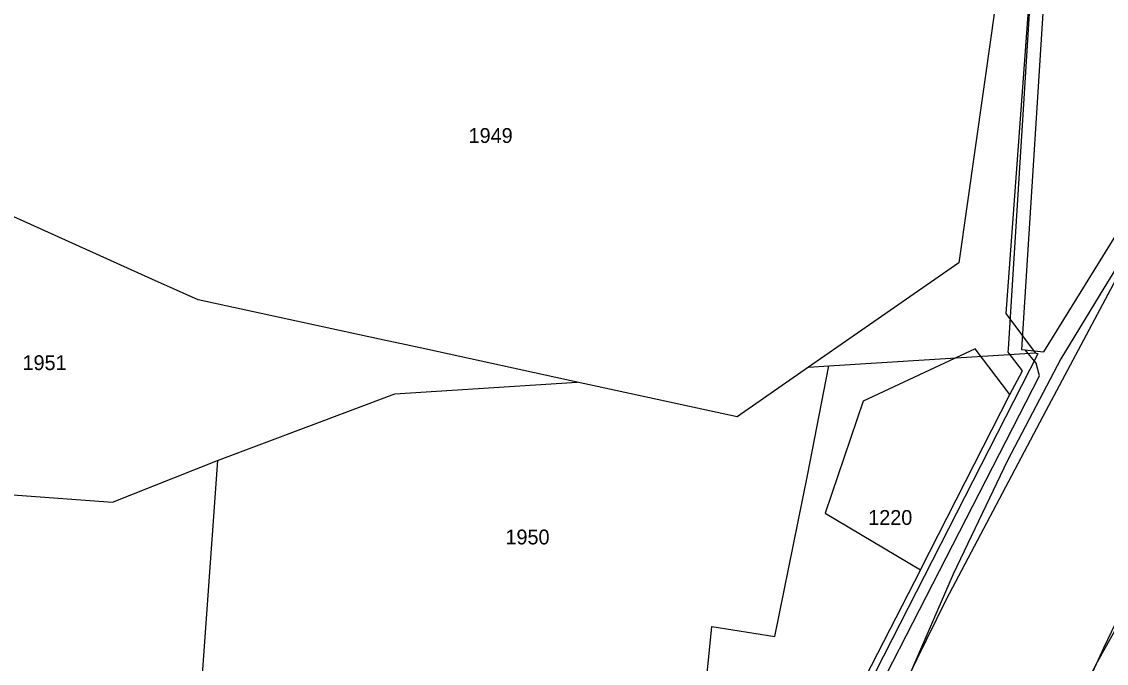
# Model space of a CAD drawing. Extents: x 148816 to 151297, y 399515 to 402500.
# Drawn here: x 150177.2 to 150309, y 400923.4 to 401001.3 of the extents above; entities that cross this region are included whole.
import ezdxf

# ---------------------------------------------------------------- set-up
doc = ezdxf.new("R2010")
doc.units = 0
for name, color, linetype in [('G01 perceelsgrens', 7, 'Continuous'), ('T03 Hek raster  [T] Norm', 7, 'Continuous'), ('T09 Insteek water  [T] Norm', 7, 'Continuous'), ('V00 Kant verharding algemeen  [T] Norm', 7, 'Continuous'), ('Z01 perceelnummer', 7, 'Continuous')]:
    doc.layers.add(name, color=color, linetype=linetype)

msp = doc.modelspace()

# ---------------------------------------------------------------- linework, layer by layer
at = {"layer": 'G01 perceelsgrens'}
for points in [[(150227.96, 401012.96), (150296.12, 401007.92), (150295, 401000)], [(150299.31, 401000), (150300.25, 401012.7)], [(150270.41, 400891.54), (150285.99, 400923.96), (150289.54, 400931.21), (150301.67, 400954.12), (150311.83, 400973.2), (150330.18, 400999.93), (150330.23, 401000)], [(150295, 401000), (150291.04, 400972.07), (150280.73, 400964.91)], [(150287.91, 400882.41), (150307.68, 400923.26), (150330.09, 400963.31), (150344.29, 400982.89), (150351.89, 400991.42), (150362.19, 401000)], [(150296.81, 400965.92), (150299.31, 401000)], [(150193.01, 400970.1), (150168.19, 400981.27)], [(150221.57, 400962.6), (150198.64, 400967.57), (150193.01, 400970.1)], [(150300.38, 400961.15), (150296.81, 400965.92)], [(150280.73, 400964.91), (150272.77, 400959.39)], [(150224.09, 400962.05), (150221.57, 400962.6)], [(150226.51, 400961.53), (150224.09, 400962.05)], [(150244.69, 400957.59), (150226.51, 400961.53)], [(150300.38, 400961.15), (150300.63, 400961.02), (150264.15, 400889.55)], [(150275.25, 400959.55), (150300.38, 400961.15)], [(150244.68, 400894.39), (150253.01, 400904.88), (150252.6, 400921.69), (150260.37, 400921.4), (150261.02, 400927.88), (150268.69, 400926.67), (150272.67, 400946.22), (150275.25, 400959.55)], [(150272.77, 400959.39), (150264.11, 400953.38), (150244.69, 400957.59)], [(150272.77, 400959.39), (150275.25, 400959.55)], [(150200.97, 400948.04), (150222.51, 400956.16), (150244.69, 400957.59)], [(150162.91, 400944.85), (150188.22, 400942.99), (150200.97, 400948.04)], [(150200.97, 400948.04), (150198.18, 400909.13)]]:
    msp.add_lwpolyline(points, dxfattribs=at)
at = {"layer": 'T03 Hek raster  [T] Norm'}
msp.add_lwpolyline([(150330.42, 401018.91), (150302.36, 401018.97), (150302.27, 401018.42), (150298.68, 400961.53), (150301.36, 400961.25), (150325.12, 400999.58), (150330.42, 401018.91)], dxfattribs=at)
msp.add_lwpolyline([(150293.05, 400961.63), (150279.41, 400955.26), (150274.82, 400941.67), (150286.4, 400934.8), (150297.25, 400956.08)], close=True, dxfattribs=at)
at = {"layer": 'T09 Insteek water  [T] Norm'}
for p, q in [((150321.11, 400989.39), (150308.67, 400968.97)), ((150308.67, 400968.97), (150303.45, 400960.39)), ((150303.45, 400960.39), (150296.96, 400948.05)), ((150296.96, 400948.05), (150290.36, 400934.27)), ((150290.36, 400934.27), (150285.07, 400922.03)), ((150308.68, 400925.29), (150312.53, 400933.41)), ((150302.93, 400912.98), (150308.68, 400925.29))]:
    msp.add_line(p, q, dxfattribs=at)
at = {"layer": 'V00 Kant verharding algemeen  [T] Norm'}
for points in [[(150297.07, 400961.62), (150300.29, 401012.77), (150288.87, 401015.05), (150288.77, 401013.73), (150283.98, 401014.06)], [(150240.87, 400846.03), (150240.66, 400846.36), (150239.4, 400846.25), (150272.48, 400903.09), (150300.86, 400958.33), (150300.43, 400959.9), (150299.1, 400961.49)], [(150297.25, 400956.08), (150298.77, 400958.96), (150297.05, 400961.22), (150297.07, 400961.62)], [(150286.4, 400934.8), (150270.66, 400904.23), (150236.68, 400845.8), (150233.09, 400845.18), (150232.55, 400845.52), (150232.14, 400847.74), (150212.52, 400844.19)]]:
    msp.add_lwpolyline(points, dxfattribs=at)

# ---------------------------------------------------------------- texts
at = {"layer": 'Z01 perceelnummer'}
for s, p in [('1949', (150231.48, 400986.63)), ('1951', (150177.28, 400959.04)), ('1220', (150280.04, 400940.24)), ('1950', (150235.96, 400937.87))]:
    msp.add_text(s, height=1.8, dxfattribs=at).set_placement(p)

doc.saveas('drawing.dxf')
